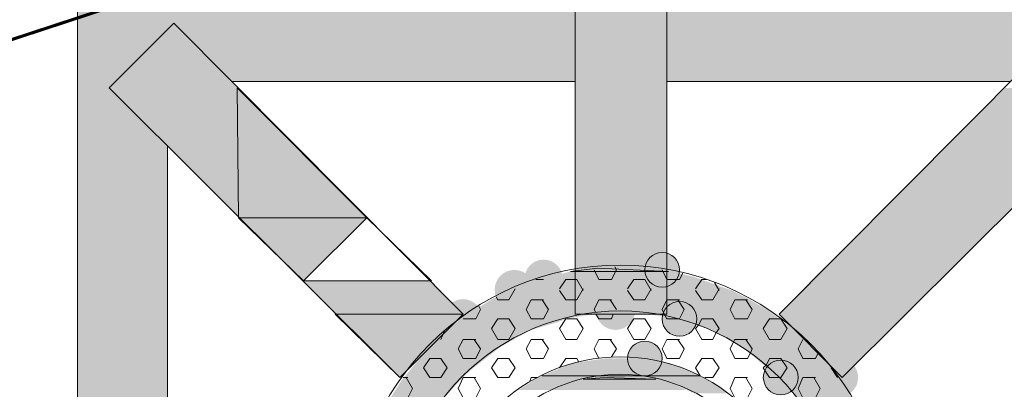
# Model space of a CAD drawing. Extents: x 3940905 to 4145695, y 925352 to 1109797.
# Tile 549 of 656: x 4011660 to 4011977, y 1099988 to 1100107. Entities that reach past the tile are written whole.
import ezdxf

# ---------------------------------------------------------------- set-up
doc = ezdxf.new("R2010")
doc.units = 0
doc.header["$LTSCALE"] = 750
doc.header["$MEASUREMENT"] = 0
doc.linetypes.add('DASHED', pattern=[0.75, 0.5, -0.25])
doc.layers.add('CKD Equipments', color=252, linetype='CONTINUOUS', lineweight=0)
doc.layers.add('CKD-Hood', color=1, linetype='CONTINUOUS')

msp = doc.modelspace()

# ---------------------------------------------------------------- hatches: boundary and pattern name
at = {"layer": 'CKD Equipments', "true_color": 0xffffff}
h = msp.add_hatch(color=7, dxfattribs=at)
h.paths.add_polyline_path([(4011678.28, 1100105.87), (4011838.56, 1100116.04), (4011678.28, 1100116.04)])
h.paths.add_polyline_path([(4011838.56, 1100105.87), (4011678.28, 1100105.87), (4011838.56, 1100116.04)])
at = {"layer": 'CKD Equipments', "true_color": 0x808080}
h = msp.add_hatch(color=8, dxfattribs=at)
h.paths.add_polyline_path([(4011838.56, 1100064.14), (4011868.07, 1100116.04), (4011838.56, 1100116.04)])
h.paths.add_polyline_path([(4011868.07, 1100064.14), (4011838.56, 1100064.14), (4011868.07, 1100116.04)])
at = {"layer": 'CKD Equipments', "true_color": 0xffffff}
h = msp.add_hatch(color=7, dxfattribs=at)
h.paths.add_polyline_path([(4011868.07, 1100105.87), (4012028.35, 1100116.04), (4011868.07, 1100116.04)])
h.paths.add_polyline_path([(4012028.35, 1100105.87), (4011868.07, 1100105.87), (4012028.35, 1100116.04)])
h = msp.add_hatch(color=7, dxfattribs=at)
h.paths.add_polyline_path([(4011678.28, 1100085.01), (4011709.32, 1100105.87), (4011678.28, 1100105.87)])
h.paths.add_polyline_path([(4011688.46, 1100085.01), (4011678.28, 1100085.01), (4011709.32, 1100105.87)])
at = {"layer": 'CKD Equipments', "true_color": 0x808080}
h = msp.add_hatch(color=8, dxfattribs=at)
h.paths.add_polyline_path([(4011688.46, 1100085.01), (4011729.67, 1100085.01), (4011709.32, 1100105.87)])
h.paths.add_polyline_path([(4011730.18, 1100043.28), (4011688.46, 1100085.01), (4011729.67, 1100085.01)])
at = {"layer": 'CKD Equipments', "true_color": 0xffffff}
h = msp.add_hatch(color=7, dxfattribs=at)
h.paths.add_polyline_path([(4011728.15, 1100087.04), (4011838.56, 1100105.87), (4011709.32, 1100105.87)])
h.paths.add_polyline_path([(4011838.56, 1100087.04), (4011728.15, 1100087.04), (4011838.56, 1100105.87)])
h = msp.add_hatch(color=7, dxfattribs=at)
h.paths.add_polyline_path([(4011868.07, 1100087.04), (4011997.31, 1100105.87), (4011868.07, 1100105.87)])
h.paths.add_polyline_path([(4011978.48, 1100087.04), (4011868.07, 1100087.04), (4011997.31, 1100105.87)])
h = msp.add_hatch(color=7, dxfattribs=at)
h.paths.add_polyline_path([(4011678.28, 1100066.18), (4011688.46, 1100085.01), (4011678.28, 1100085.01)])
h.paths.add_polyline_path([(4011707.29, 1100066.18), (4011678.28, 1100066.18), (4011688.46, 1100085.01)])
at = {"layer": 'CKD Equipments', "true_color": 0x808080}
h = msp.add_hatch(color=8, dxfattribs=at)
h.paths.add_polyline_path([(4011935.23, 1100043.28), (4012018.17, 1100085.01), (4011976.96, 1100085.01)])
h.paths.add_polyline_path([(4011976.45, 1100043.28), (4011935.23, 1100043.28), (4012018.17, 1100085.01)])
at = {"layer": 'CKD Equipments', "true_color": 0xffffff}
h = msp.add_hatch(color=7, dxfattribs=at)
h.paths.add_polyline_path([(4011678.28, 1099955.77), (4011707.29, 1100066.18), (4011678.28, 1100066.18)])
h.paths.add_polyline_path([(4011707.29, 1099955.77), (4011678.28, 1099955.77), (4011707.29, 1100066.18)])
at = {"layer": 'CKD Equipments', "true_color": 0xff0000}
h = msp.add_hatch(color=1, dxfattribs=at)
h.paths.add_polyline_path([(4011838.56, 1100012.25), (4011868.07, 1100064.14), (4011838.56, 1100064.14)])
h.paths.add_polyline_path([(4011868.07, 1100012.25), (4011838.56, 1100012.25), (4011868.07, 1100064.14)])
h = msp.add_hatch(color=1, dxfattribs=at)
h.paths.add_polyline_path([(4011955.59, 1100022.93), (4011914.37, 1100022.93), (4011935.23, 1100043.28)])
h.paths.add_polyline_path([(4011904.2, 1100012.25), (4011955.59, 1100022.93), (4011914.37, 1100022.93)])
h.paths.add_polyline_path([(4011945.41, 1100012.25), (4011904.2, 1100012.25), (4011955.59, 1100022.93)])
at = {"layer": 'CKD Equipments', "true_color": 0x808080}
h = msp.add_hatch(color=8, dxfattribs=at)
h.paths.add_polyline_path([(4011955.59, 1100022.93), (4011976.45, 1100043.28), (4011935.23, 1100043.28)])
h.paths.add_polyline_path([(4011976.45, 1100043.28), (4011955.59, 1100022.93)], flags=16)
h = msp.add_hatch(color=8, dxfattribs=at)
edge = h.paths.add_edge_path(flags=16)
edge.add_arc((4011844.92, 1100026.75), 6.35, 0, 360)
h = msp.add_hatch(color=8, dxfattribs=at)
edge = h.paths.add_edge_path(flags=16)
edge.add_arc((4011866.54, 1100026.49), 5.6, 0, 360)
h = msp.add_hatch(color=8, dxfattribs=at)
edge = h.paths.add_edge_path(flags=16)
edge.add_arc((4011828.38, 1100023.69), 6.11, 0, 360)
h = msp.add_hatch(color=8, dxfattribs=at)
edge = h.paths.add_edge_path(flags=16)
edge.add_arc((4011818.97, 1100020.13), 6.35, 0, 360)
h = msp.add_hatch(color=8, dxfattribs=at)
h.paths.add_polyline_path([(4011876.21, 1100024.46), (4011837.03, 1100025.98), (4011868.58, 1100025.98)])
h.paths.add_polyline_path([(4011831.44, 1100024.46), (4011876.21, 1100024.46), (4011837.03, 1100025.98)])
h = msp.add_hatch(color=8, dxfattribs=at)
h.paths.add_polyline_path([(4011862.98, 1100027), (4011845.68, 1100027), (4011849.75, 1100027.51)])
h.paths.add_polyline_path([(4011868.58, 1100025.98), (4011862.98, 1100027), (4011845.68, 1100027)])
at = {"layer": 'CKD Equipments', "true_color": 0xff0000}
h = msp.add_hatch(color=1, dxfattribs=at)
h.paths.add_polyline_path([(4011761.22, 1100012.25), (4011792.26, 1100022.93), (4011751.04, 1100022.93)])
h.paths.add_polyline_path([(4011802.43, 1100012.25), (4011761.22, 1100012.25), (4011792.26, 1100022.93)])
at = {"layer": 'CKD Equipments', "true_color": 0x808080}
h = msp.add_hatch(color=8, dxfattribs=at)
h.paths.add_polyline_path([(4011888.93, 1100019.88), (4011823.8, 1100022.42), (4011881.81, 1100022.42)])
h.paths.add_polyline_path([(4011818.72, 1100019.88), (4011888.93, 1100019.88), (4011823.8, 1100022.42)])
h = msp.add_hatch(color=8, dxfattribs=at)
h.paths.add_polyline_path([(4011881.81, 1100022.42), (4011831.44, 1100024.46), (4011876.21, 1100024.46)])
h.paths.add_polyline_path([(4011823.8, 1100022.42), (4011881.81, 1100022.42), (4011831.44, 1100024.46)])
h = msp.add_hatch(color=8, dxfattribs=at)
h.paths.add_polyline_path([(4011894.02, 1100017.33), (4011818.72, 1100019.88), (4011888.93, 1100019.88)])
h.paths.add_polyline_path([(4011812.1, 1100017.33), (4011894.02, 1100017.33), (4011818.72, 1100019.88)])
h = msp.add_hatch(color=8, dxfattribs=at)
edge = h.paths.add_edge_path(flags=16)
edge.add_arc((4011851.53, 1100013.52), 6.35, 0, 360)
h = msp.add_hatch(color=8, dxfattribs=at)
edge = h.paths.add_edge_path(flags=16)
edge.add_arc((4011802.43, 1100010.97), 6.11, 0, 360)
h = msp.add_hatch(color=8, dxfattribs=at)
h.paths.add_polyline_path([(4011900.13, 1100013.77), (4011812.1, 1100017.33), (4011894.02, 1100017.33)])
h.paths.add_polyline_path([(4011806.5, 1100013.77), (4011900.13, 1100013.77), (4011812.1, 1100017.33)])
h = msp.add_hatch(color=8, dxfattribs=at)
edge = h.paths.add_edge_path(flags=16)
edge.add_arc((4011872.14, 1100010.72), 5.6, 0, 360)
h = msp.add_hatch(color=8, dxfattribs=at)
h.paths.add_polyline_path([(4011835.51, 1100010.72), (4011805.49, 1100012.75), (4011847.21, 1100012.75)])
h.paths.add_polyline_path([(4011802.43, 1100010.72), (4011835.51, 1100010.72), (4011805.49, 1100012.75)])
h = msp.add_hatch(color=8, dxfattribs=at)
h.paths.add_polyline_path([(4011901.65, 1100012.75), (4011806.5, 1100013.77), (4011900.13, 1100013.77)])
h.paths.add_polyline_path([(4011805.49, 1100012.75), (4011901.65, 1100012.75), (4011806.5, 1100013.77)])
h = msp.add_hatch(color=8, dxfattribs=at)
h.paths.add_polyline_path([(4011904.2, 1100010.72), (4011859.42, 1100012.75), (4011901.65, 1100012.75)])
h.paths.add_polyline_path([(4011871.12, 1100010.72), (4011904.2, 1100010.72), (4011859.42, 1100012.75)])
h = msp.add_hatch(color=8, dxfattribs=at)
edge = h.paths.add_edge_path(flags=16)
edge.add_arc((4011794.8, 1100004.1), 6.61, 0, 360)
h = msp.add_hatch(color=8, dxfattribs=at)
h.paths.add_polyline_path([(4011824.31, 1100007.16), (4011800.91, 1100009.7), (4011832.96, 1100009.7)])
h.paths.add_polyline_path([(4011797.35, 1100007.16), (4011824.31, 1100007.16), (4011800.91, 1100009.7)])
h = msp.add_hatch(color=8, dxfattribs=at)
h.paths.add_polyline_path([(4011832.96, 1100009.7), (4011802.43, 1100010.72), (4011835.51, 1100010.72)])
h.paths.add_polyline_path([(4011800.91, 1100009.7), (4011832.96, 1100009.7), (4011802.43, 1100010.72)])
h = msp.add_hatch(color=8, dxfattribs=at)
h.paths.add_polyline_path([(4011909.28, 1100007.16), (4011871.12, 1100010.72), (4011904.2, 1100010.72)])
h.paths.add_polyline_path([(4011882.32, 1100007.16), (4011909.28, 1100007.16), (4011871.12, 1100010.72)])
at = {"layer": 'CKD Equipments', "true_color": 0xff0000}
h = msp.add_hatch(color=1, dxfattribs=at)
h.paths.add_polyline_path([(4011924.55, 1099991.89), (4011945.41, 1100012.25), (4011904.2, 1100012.25)])
h.paths.add_polyline_path([(4011945.41, 1100012.25), (4011924.55, 1099991.89)], flags=16)
at = {"layer": 'CKD Equipments', "true_color": 0x808080}
h = msp.add_hatch(color=8, dxfattribs=at)
edge = h.paths.add_edge_path(flags=16)
edge.add_arc((4011912.08, 1100004.1), 6.36, 0, 360)
h = msp.add_hatch(color=8, dxfattribs=at)
h.paths.add_polyline_path([(4011814.14, 1100001.56), (4011797.35, 1100007.16), (4011824.31, 1100007.16)])
h.paths.add_polyline_path([(4011791.24, 1100001.56), (4011814.14, 1100001.56), (4011797.35, 1100007.16)])
h = msp.add_hatch(color=8, dxfattribs=at)
h.paths.add_polyline_path([(4011910.81, 1100005.63), (4011882.32, 1100007.16), (4011909.28, 1100007.16)])
h.paths.add_polyline_path([(4011884.86, 1100005.63), (4011910.81, 1100005.63), (4011882.32, 1100007.16)])
h = msp.add_hatch(color=8, dxfattribs=at)
edge = h.paths.add_edge_path(flags=16)
edge.add_arc((4011860.95, 1099998), 5.6, 0, 360)
h = msp.add_hatch(color=8, dxfattribs=at)
edge = h.paths.add_edge_path(flags=16)
edge.add_arc((4011860.95, 1099998), 5.6, 0, 360)
h = msp.add_hatch(color=8, dxfattribs=at)
h.paths.add_polyline_path([(4011914.88, 1100001.56), (4011884.86, 1100005.63), (4011910.81, 1100005.63)])
h.paths.add_polyline_path([(4011892.49, 1100001.56), (4011914.88, 1100001.56), (4011884.86, 1100005.63)])
h = msp.add_hatch(color=8, dxfattribs=at)
h.paths.add_polyline_path([(4011804.47, 1099993.93), (4011790.73, 1100001.05), (4011813.63, 1100001.05)])
h.paths.add_polyline_path([(4011785.13, 1099993.93), (4011804.47, 1099993.93), (4011790.73, 1100001.05)])
h = msp.add_hatch(color=8, dxfattribs=at)
h.paths.add_polyline_path([(4011813.63, 1100001.05), (4011791.24, 1100001.56), (4011814.14, 1100001.56)])
h.paths.add_polyline_path([(4011790.73, 1100001.05), (4011813.63, 1100001.05), (4011791.24, 1100001.56)])
h = msp.add_hatch(color=8, dxfattribs=at)
h.paths.add_polyline_path([(4011919.97, 1099995.96), (4011892.49, 1100001.56), (4011914.88, 1100001.56)])
h.paths.add_polyline_path([(4011899.11, 1099995.96), (4011919.97, 1099995.96), (4011892.49, 1100001.56)])
h = msp.add_hatch(color=8, dxfattribs=at)
h.paths.add_polyline_path([(4011869.09, 1099996.47), (4011848.23, 1099998), (4011858.4, 1099998)])
h.paths.add_polyline_path([(4011837.54, 1099996.47), (4011869.09, 1099996.47), (4011848.23, 1099998)])
h = msp.add_hatch(color=8, dxfattribs=at)
edge = h.paths.add_edge_path(flags=16)
edge.add_arc((4011904.71, 1099991.89), 5.6, 0, 360)
h = msp.add_hatch(color=8, dxfattribs=at)
edge = h.paths.add_edge_path(flags=16)
edge.add_arc((4011923.28, 1099991.89), 6.36, 0, 360)
h = msp.add_hatch(color=8, dxfattribs=at)
h.paths.add_polyline_path([(4011801.42, 1099990.88), (4011785.13, 1099993.93), (4011804.47, 1099993.93)])
h.paths.add_polyline_path([(4011782.59, 1099990.88), (4011801.42, 1099990.88), (4011785.13, 1099993.93)])
h = msp.add_hatch(color=8, dxfattribs=at)
h.paths.add_polyline_path([(4011878.76, 1099992.4), (4011837.54, 1099996.47), (4011869.09, 1099996.47)])
h.paths.add_polyline_path([(4011827.87, 1099992.4), (4011878.76, 1099992.4), (4011837.54, 1099996.47)])
h = msp.add_hatch(color=8, dxfattribs=at)
h.paths.add_polyline_path([(4011921.5, 1099993.93), (4011899.11, 1099995.96), (4011919.97, 1099995.96)])
h.paths.add_polyline_path([(4011902.16, 1099993.93), (4011921.5, 1099993.93), (4011899.11, 1099995.96)])
h = msp.add_hatch(color=8, dxfattribs=at)
h.paths.add_polyline_path([(4011927.6, 1099985.28), (4011902.16, 1099993.93), (4011921.5, 1099993.93)])
h.paths.add_polyline_path([(4011910.3, 1099985.28), (4011927.6, 1099985.28), (4011902.16, 1099993.93)])
h = msp.add_hatch(color=8, dxfattribs=at)
h.paths.add_polyline_path([(4011796.33, 1099985.28), (4011782.59, 1099990.88), (4011801.42, 1099990.88)])
h.paths.add_polyline_path([(4011779.03, 1099985.28), (4011796.33, 1099985.28), (4011782.59, 1099990.88)])
h = msp.add_hatch(color=8, dxfattribs=at)
h.paths.add_polyline_path([(4011831.95, 1099987.82), (4011825.84, 1099991.38), (4011841.1, 1099991.38)])
h.paths.add_polyline_path([(4011820.24, 1099987.82), (4011831.95, 1099987.82), (4011825.84, 1099991.38)])
h = msp.add_hatch(color=8, dxfattribs=at)
h.paths.add_polyline_path([(4011841.1, 1099991.38), (4011827.87, 1099992.4), (4011849.75, 1099992.4)])
h.paths.add_polyline_path([(4011825.84, 1099991.38), (4011841.1, 1099991.38), (4011827.87, 1099992.4)])
h = msp.add_hatch(color=8, dxfattribs=at)
h.paths.add_polyline_path([(4011870.11, 1099989.86), (4011841.1, 1099991.38), (4011864.51, 1099991.38)])
h.paths.add_polyline_path([(4011837.03, 1099989.86), (4011870.11, 1099989.86), (4011841.1, 1099991.38)])
h = msp.add_hatch(color=8, dxfattribs=at)
h.paths.add_polyline_path([(4011860.44, 1099991.89), (4011847.72, 1099991.89), (4011850.77, 1099992.4)])
h.paths.add_polyline_path([(4011864.51, 1099991.38), (4011860.44, 1099991.89), (4011847.72, 1099991.89)])
h = msp.add_hatch(color=8, dxfattribs=at)
h.paths.add_polyline_path([(4011879.26, 1099991.89), (4011853.32, 1099992.4), (4011878.76, 1099992.4)])
h.paths.add_polyline_path([(4011860.44, 1099991.89), (4011879.26, 1099991.89), (4011853.32, 1099992.4)])
h = msp.add_hatch(color=8, dxfattribs=at)
h.paths.add_polyline_path([(4011883.34, 1099989.86), (4011860.44, 1099991.89), (4011879.26, 1099991.89)])
h.paths.add_polyline_path([(4011870.11, 1099989.86), (4011883.34, 1099989.86), (4011860.44, 1099991.89)])
h = msp.add_hatch(color=8, dxfattribs=at)
h.paths.add_polyline_path([(4011874.18, 1099987.82), (4011837.03, 1099989.86), (4011870.11, 1099989.86)])
h.paths.add_polyline_path([(4011831.95, 1099987.82), (4011874.18, 1099987.82), (4011837.03, 1099989.86)])
h = msp.add_hatch(color=8, dxfattribs=at)
h.paths.add_polyline_path([(4011887.91, 1099986.81), (4011870.11, 1099989.86), (4011883.34, 1099989.86)])
h.paths.add_polyline_path([(4011876.72, 1099986.81), (4011887.91, 1099986.81), (4011870.11, 1099989.86)])

# ---------------------------------------------------------------- linework, layer by layer
at = {"layer": 'CKD Equipments', "color": 8, "true_color": 0x808080}
for p, q in [((4011678.28, 1099765.98), (4011678.28, 1100116.04)), ((4011838.56, 1100116.04), (4011838.56, 1100012.25)), ((4011868.07, 1100012.25), (4011868.07, 1100116.04)), ((4011688.46, 1100085.01), (4011709.32, 1100105.87)), ((4011802.43, 1100012.25), (4011709.32, 1100105.87)), ((4011904.2, 1100012.25), (4011997.31, 1100105.87)), ((4011728.15, 1100087.04), (4011838.56, 1100087.04)), ((4011868.07, 1100087.04), (4011978.48, 1100087.04)), ((4011782.08, 1099991.89), (4011688.46, 1100085.01)), ((4011771.4, 1100043.28), (4011729.67, 1100085.01)), ((4011729.67, 1100085.01), (4011730.18, 1100043.28)), ((4011924.55, 1099991.89), (4012018.17, 1100085.01)), ((4011707.29, 1099955.77), (4011707.29, 1100066.18)), ((4011771.4, 1100043.28), (4011730.18, 1100043.28)), ((4011730.18, 1100043.28), (4011751.04, 1100022.93)), ((4011730.18, 1100043.28), (4011771.4, 1100043.28)), ((4011751.04, 1100022.93), (4011771.4, 1100043.28)), ((4011837.03, 1100025.98), (4011845.68, 1100027)), ((4011868.58, 1100025.98), (4011837.03, 1100025.98)), ((4011844.67, 1100026.49), (4011846.19, 1100023.44)), ((4011845.68, 1100027), (4011868.58, 1100025.98)), ((4011851.79, 1100026.49), (4011850.26, 1100023.44)), ((4011851.28, 1100027.51), (4011851.79, 1100026.49)), ((4011866.54, 1100026.49), (4011868.07, 1100023.44)), ((4011873.16, 1100025.48), (4011872.14, 1100023.44)), ((4011828.38, 1100023.44), (4011825.84, 1100023.44)), ((4011835.51, 1100023.44), (4011833.47, 1100020.39)), ((4011839.07, 1100023.44), (4011835.51, 1100023.44)), ((4011839.07, 1100023.44), (4011841.1, 1100019.88)), ((4011850.26, 1100023.44), (4011846.19, 1100023.44)), ((4011857.39, 1100023.44), (4011855.35, 1100020.39)), ((4011860.95, 1100023.44), (4011857.39, 1100023.44)), ((4011860.95, 1100023.44), (4011862.98, 1100019.88)), ((4011872.14, 1100023.44), (4011868.07, 1100023.44)), ((4011879.26, 1100023.44), (4011877.23, 1100020.39)), ((4011880.79, 1100023.44), (4011879.26, 1100023.44)), ((4011883.34, 1100022.42), (4011884.86, 1100019.88)), ((4011819.22, 1100020.39), (4011817.19, 1100016.83)), ((4011833.47, 1100019.88), (4011835.51, 1100016.83)), ((4011841.1, 1100020.39), (4011839.07, 1100016.83)), ((4011855.35, 1100019.88), (4011857.39, 1100016.83)), ((4011862.98, 1100020.39), (4011860.95, 1100016.83)), ((4011877.23, 1100019.88), (4011879.26, 1100016.83)), ((4011884.86, 1100020.39), (4011882.83, 1100016.83)), ((4011813.12, 1100017.84), (4011813.63, 1100016.83)), ((4011817.19, 1100016.83), (4011813.63, 1100016.83)), ((4011824.31, 1100016.83), (4011822.79, 1100013.77)), ((4011828.38, 1100016.83), (4011824.31, 1100016.83)), ((4011827.87, 1100016.83), (4011829.91, 1100013.77)), ((4011839.07, 1100016.83), (4011835.51, 1100016.83)), ((4011846.19, 1100016.83), (4011844.67, 1100013.77)), ((4011850.26, 1100016.83), (4011846.19, 1100016.83)), ((4011849.75, 1100016.83), (4011851.79, 1100013.77)), ((4011860.95, 1100016.83), (4011857.39, 1100016.83)), ((4011868.07, 1100016.83), (4011866.54, 1100013.77)), ((4011872.14, 1100016.83), (4011868.07, 1100016.83)), ((4011871.63, 1100016.83), (4011873.67, 1100013.77)), ((4011882.83, 1100016.83), (4011879.26, 1100016.83)), ((4011889.95, 1100016.83), (4011888.42, 1100013.77)), ((4011894.02, 1100016.83), (4011889.95, 1100016.83)), ((4011893.51, 1100016.83), (4011895.55, 1100013.77)), ((4011808.03, 1100013.77), (4011806.5, 1100010.72)), ((4011807.52, 1100014.79), (4011808.03, 1100013.77)), ((4011822.79, 1100013.77), (4011824.31, 1100010.72)), ((4011829.91, 1100013.77), (4011828.38, 1100010.72)), ((4011844.67, 1100013.77), (4011845.17, 1100012.75)), ((4011866.54, 1100013.77), (4011867.56, 1100011.74)), ((4011873.67, 1100013.77), (4011872.14, 1100010.72)), ((4011888.42, 1100013.77), (4011889.95, 1100010.72)), ((4011895.55, 1100013.77), (4011894.02, 1100010.72)), ((4011802.43, 1100012.25), (4011782.08, 1099991.89)), ((4011806.5, 1100010.72), (4011802.43, 1100010.72)), ((4011813.63, 1100010.72), (4011811.59, 1100007.67)), ((4011817.19, 1100010.72), (4011813.63, 1100010.72)), ((4011817.19, 1100010.72), (4011819.22, 1100007.67)), ((4011828.38, 1100010.72), (4011824.31, 1100010.72)), ((4011835.51, 1100010.72), (4011833.47, 1100007.67)), ((4011839.07, 1100010.72), (4011835.51, 1100010.72)), ((4011838.56, 1100012.25), (4011868.07, 1100012.25)), ((4011839.07, 1100010.72), (4011841.1, 1100007.67)), ((4011845.17, 1100012.25), (4011846.19, 1100010.72)), ((4011850.26, 1100010.72), (4011846.19, 1100010.72)), ((4011850.77, 1100012.25), (4011850.26, 1100010.72)), ((4011857.39, 1100010.72), (4011855.35, 1100007.67)), ((4011860.95, 1100010.72), (4011857.39, 1100010.72)), ((4011860.95, 1100010.72), (4011862.98, 1100007.67)), ((4011867.56, 1100011.74), (4011868.07, 1100010.72)), ((4011872.14, 1100010.72), (4011868.07, 1100010.72)), ((4011879.26, 1100010.72), (4011878.25, 1100008.68)), ((4011882.83, 1100010.72), (4011879.26, 1100010.72)), ((4011882.83, 1100010.72), (4011884.86, 1100007.67)), ((4011894.02, 1100010.72), (4011889.95, 1100010.72)), ((4011901.14, 1100010.72), (4011899.11, 1100007.67)), ((4011904.71, 1100010.72), (4011901.14, 1100010.72)), ((4011904.2, 1100012.25), (4011924.55, 1099991.89)), ((4011904.71, 1100010.72), (4011906.74, 1100007.67)), ((4011796.33, 1100006.65), (4011795.31, 1100004.1)), ((4011811.59, 1100007.67), (4011813.63, 1100004.1)), ((4011819.22, 1100007.67), (4011817.19, 1100004.1)), ((4011833.47, 1100007.67), (4011835.51, 1100004.1)), ((4011841.1, 1100007.67), (4011839.07, 1100004.1)), ((4011855.35, 1100007.67), (4011857.39, 1100004.1)), ((4011862.98, 1100007.67), (4011860.95, 1100004.1)), ((4011878.25, 1100008.68), (4011877.23, 1100007.67)), ((4011877.23, 1100007.67), (4011879.26, 1100004.1)), ((4011884.86, 1100007.67), (4011883.84, 1100006.14)), ((4011899.11, 1100007.67), (4011901.14, 1100004.1)), ((4011906.74, 1100007.67), (4011904.71, 1100004.1)), ((4011802.43, 1100004.1), (4011800.91, 1100001.05)), ((4011806.5, 1100004.1), (4011802.43, 1100004.1)), ((4011806, 1100004.1), (4011808.03, 1100001.05)), ((4011817.19, 1100004.1), (4011813.63, 1100004.1)), ((4011824.31, 1100004.1), (4011822.79, 1100001.05)), ((4011828.38, 1100004.1), (4011824.31, 1100004.1)), ((4011827.87, 1100004.1), (4011829.91, 1100001.05)), ((4011839.07, 1100004.1), (4011835.51, 1100004.1)), ((4011846.19, 1100004.1), (4011844.67, 1100001.05)), ((4011850.26, 1100004.1), (4011846.19, 1100004.1)), ((4011849.75, 1100004.1), (4011851.79, 1100001.05)), ((4011860.95, 1100004.1), (4011857.39, 1100004.1)), ((4011868.07, 1100004.1), (4011866.54, 1100001.05)), ((4011872.14, 1100004.1), (4011868.07, 1100004.1)), ((4011871.63, 1100004.1), (4011873.67, 1100001.05)), ((4011882.83, 1100004.1), (4011879.26, 1100004.1)), ((4011883.84, 1100006.14), (4011882.83, 1100004.1)), ((4011889.95, 1100004.1), (4011889.44, 1100003.09)), ((4011894.02, 1100004.1), (4011889.95, 1100004.1)), ((4011893.51, 1100004.1), (4011895.55, 1100001.05)), ((4011904.71, 1100004.1), (4011901.14, 1100004.1)), ((4011911.83, 1100004.1), (4011910.3, 1100001.05)), ((4011800.91, 1100001.05), (4011802.43, 1099998)), ((4011808.03, 1100001.05), (4011806.5, 1099998)), ((4011822.79, 1100001.05), (4011824.31, 1099998)), ((4011829.91, 1100001.05), (4011828.38, 1099998)), ((4011844.67, 1100001.05), (4011846.19, 1099998)), ((4011851.79, 1100001.05), (4011850.26, 1099998.51)), ((4011866.54, 1100001.05), (4011868.07, 1099998)), ((4011873.67, 1100001.05), (4011872.14, 1099998)), ((4011889.44, 1100003.09), (4011888.42, 1100001.05)), ((4011888.42, 1100001.05), (4011889.95, 1099998)), ((4011895.04, 1100000.03), (4011894.02, 1099998)), ((4011895.55, 1100001.05), (4011895.04, 1100000.03)), ((4011910.3, 1100001.05), (4011911.83, 1099998)), ((4011916.92, 1100000.03), (4011915.9, 1099998)), ((4011791.75, 1099998), (4011789.71, 1099994.95)), ((4011795.31, 1099998), (4011791.75, 1099998)), ((4011795.31, 1099998), (4011797.35, 1099994.95)), ((4011806.5, 1099998), (4011802.43, 1099998)), ((4011813.63, 1099998), (4011811.59, 1099994.95)), ((4011817.19, 1099998), (4011813.63, 1099998)), ((4011817.19, 1099998), (4011819.22, 1099994.95)), ((4011828.38, 1099998), (4011824.31, 1099998)), ((4011835.51, 1099998), (4011833.47, 1099994.95)), ((4011839.07, 1099998), (4011835.51, 1099998)), ((4011839.07, 1099998), (4011839.58, 1099996.98)), ((4011872.14, 1099998), (4011868.07, 1099998)), ((4011879.26, 1099998), (4011877.23, 1099994.95)), ((4011882.83, 1099998), (4011879.26, 1099998)), ((4011882.83, 1099998), (4011884.86, 1099994.95)), ((4011894.02, 1099998), (4011889.95, 1099998)), ((4011901.14, 1099998), (4011900.13, 1099995.96)), ((4011904.71, 1099998), (4011901.14, 1099998)), ((4011904.71, 1099998), (4011906.74, 1099994.95)), ((4011915.9, 1099998), (4011911.83, 1099998)), ((4011789.71, 1099994.95), (4011791.75, 1099991.89)), ((4011797.35, 1099994.95), (4011795.31, 1099991.89)), ((4011811.59, 1099994.95), (4011813.63, 1099991.89)), ((4011819.22, 1099994.95), (4011817.19, 1099991.89)), ((4011877.23, 1099994.95), (4011878.76, 1099992.4)), ((4011884.86, 1099994.95), (4011882.83, 1099991.89)), ((4011900.13, 1099995.96), (4011899.11, 1099994.95)), ((4011899.11, 1099994.95), (4011901.14, 1099991.89)), ((4011906.74, 1099994.95), (4011904.71, 1099991.89)), ((4011920.99, 1099994.95), (4011923.02, 1099991.89)), ((4011784.63, 1099991.89), (4011783.1, 1099991.89)), ((4011784.12, 1099991.89), (4011786.15, 1099988.33)), ((4011795.31, 1099991.89), (4011791.75, 1099991.89)), ((4011802.43, 1099991.89), (4011800.91, 1099988.33)), ((4011806.5, 1099991.89), (4011802.43, 1099991.89)), ((4011806, 1099991.89), (4011808.03, 1099988.33)), ((4011817.19, 1099991.89), (4011813.63, 1099991.89)), ((4011824.31, 1099991.89), (4011823.8, 1099990.37)), ((4011826.35, 1099991.89), (4011824.31, 1099991.89)), ((4011827.87, 1099992.4), (4011849.75, 1099992.4)), ((4011849.75, 1099992.4), (4011827.87, 1099992.4)), ((4011827.87, 1099992.4), (4011827.87, 1099992.4)), ((4011849.75, 1099992.4), (4011827.87, 1099992.4)), ((4011827.87, 1099992.4), (4011850.77, 1099992.4)), ((4011841.1, 1099991.38), (4011847.72, 1099991.89)), ((4011864.51, 1099991.38), (4011841.1, 1099991.38)), ((4011847.72, 1099991.89), (4011864.51, 1099991.38)), ((4011850.77, 1099992.4), (4011849.75, 1099992.4)), ((4011849.75, 1099992.4), (4011849.75, 1099992.4)), ((4011850.77, 1099992.4), (4011850.77, 1099992.4)), ((4011850.77, 1099992.4), (4011878.76, 1099992.4)), ((4011878.76, 1099992.4), (4011850.77, 1099992.4)), ((4011850.77, 1099992.4), (4011878.76, 1099992.4)), ((4011853.32, 1099992.4), (4011850.77, 1099992.4)), ((4011850.77, 1099992.4), (4011850.77, 1099992.4)), ((4011878.76, 1099992.4), (4011853.32, 1099992.4)), ((4011882.83, 1099991.89), (4011880.28, 1099991.89)), ((4011889.95, 1099991.89), (4011888.42, 1099988.33)), ((4011894.02, 1099991.89), (4011889.95, 1099991.89)), ((4011893.51, 1099991.89), (4011895.55, 1099988.33)), ((4011904.71, 1099991.89), (4011901.14, 1099991.89)), ((4011911.83, 1099991.89), (4011910.3, 1099988.33)), ((4011915.9, 1099991.89), (4011911.83, 1099991.89)), ((4011915.39, 1099991.89), (4011917.43, 1099988.33)), ((4011786.15, 1099988.33), (4011784.63, 1099985.28)), ((4011800.91, 1099988.33), (4011802.43, 1099985.28)), ((4011808.03, 1099988.33), (4011806.5, 1099985.28)), ((4011888.42, 1099988.33), (4011889.95, 1099985.28)), ((4011895.55, 1099988.33), (4011894.02, 1099985.28)), ((4011910.3, 1099988.33), (4011911.83, 1099985.28)), ((4011917.43, 1099988.33), (4011915.9, 1099985.28))]:
    msp.add_line(p, q, dxfattribs=at)
at = {"layer": 'CKD Equipments', "color": 1, "true_color": 0xff0000}
for p, q in [((4011771.4, 1100043.28), (4011751.04, 1100022.93)), ((4011751.04, 1100022.93), (4011771.4, 1100043.28)), ((4011771.4, 1100043.28), (4011751.04, 1100022.93)), ((4011771.4, 1100043.28), (4011771.4, 1100043.28)), ((4011792.26, 1100022.93), (4011771.4, 1100043.28)), ((4011771.4, 1100043.28), (4011771.4, 1100043.28)), ((4011751.04, 1100022.93), (4011792.26, 1100022.93)), ((4011802.43, 1100012.25), (4011761.22, 1100012.25)), ((4011761.22, 1100012.25), (4011782.08, 1099991.89)), ((4011782.08, 1099991.89), (4011802.43, 1100012.25))]:
    msp.add_line(p, q, dxfattribs=at)
at = {"layer": 'CKD Equipments', "color": 8, "true_color": 0x808080}
for centre, radius in [((4011866.54, 1100026.49), 5.6), ((4011853.06, 1099941.27), 86.75), ((4011872.14, 1100010.72), 5.6), ((4011853.06, 1099941.27), 72), ((4011860.95, 1099998), 5.6), ((4011860.95, 1099998), 5.6), ((4011853.06, 1099941.27), 57.24), ((4011904.71, 1099991.89), 5.6), ((4011853.06, 1099941.27), 51.64)]:
    msp.add_circle(centre, radius, dxfattribs=at)
for points in [[(4011730.18, 1100043.28), (4011771.4, 1100043.28), (4011729.67, 1100085.01)], [(4011751.04, 1100022.93), (4011771.4, 1100043.28), (4011730.18, 1100043.28)], [(4011868.58, 1100025.98), (4011837.03, 1100025.98), (4011845.68, 1100027)], [(4011864.51, 1099991.38), (4011841.1, 1099991.38), (4011847.72, 1099991.89)]]:
    msp.add_solid(points, dxfattribs=at)
at = {"layer": 'CKD Equipments', "color": 1, "true_color": 0xff0000}
msp.add_solid([(4011782.08, 1099991.89), (4011802.43, 1100012.25), (4011761.22, 1100012.25)], dxfattribs=at)
at = {"layer": 'CKD-Hood', "linetype": 'DASHED', "const_width": 1}
msp.add_lwpolyline([(4009583.42, 1100470.14), (4012783.42, 1100470.14), (4012783.42, 1099420.14), (4009583.42, 1099420.14), (4009583.42, 1100470.14), (4012783.42, 1099420.14), (4009583.42, 1099420.14), (4012783.42, 1100470.14)], dxfattribs=at)

doc.saveas('drawing.dxf')
